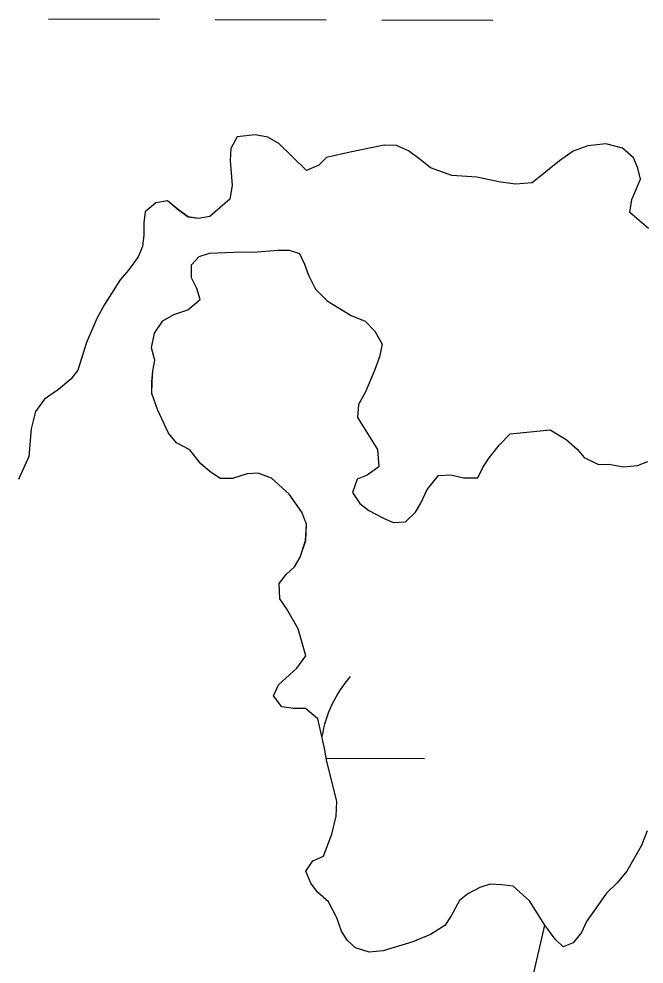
# Model space of a CAD drawing. Extents: x 3161665 to 3199565, y 885729 to 911164.
# Drawn here: x 3171767 to 3171947, y 906951.1 to 907223.2 of the extents above; entities that cross this region are included whole.
import ezdxf

# ---------------------------------------------------------------- set-up
doc = ezdxf.new("R2010")
doc.units = 0
for name, color, linetype in [('V-BORW-LINE', 7, 'Continuous'), ('V-SITE-VEGE', 7, 'Continuous'), ('V-TOPO-SHOR', 7, 'Continuous'), ('V-WETL-SWMP', 7, 'Continuous')]:
    doc.layers.add(name, color=color, linetype=linetype)

msp = doc.modelspace()

# ---------------------------------------------------------------- linework, layer by layer
at = {"layer": 'V-BORW-LINE'}
msp.add_spline([(3171327.9, 907006.88), (3171623.14, 906905.83), (3171717.62, 906853.29), (3171946, 906639.3), (3172410.75, 906162.46), (3172528.06, 906025.09), (3172553.45, 905979.41), (3172549.45, 905941.44), (3172540.22, 905931.04), (3172491.08, 905897.57), (3172432.77, 905918.55), (3172297.77, 906067.77), (3171751.6, 906617.91), (3171664.91, 906703.1), (3171534.3, 906809.91), (3171389.06, 906871.16), (3171294.49, 906899.37), (3171199.13, 906949.48), (3171152.72, 907010.85), (3171149.77, 907052.08), (3171164.02, 907081.31), (3171205.18, 907088.02), (3171297.41, 907016.42), (3171327.9, 907006.88)], degree=3, dxfattribs=at)
at = {"layer": 'V-SITE-VEGE'}
for p, q in [((3171829.88, 907189.25), (3171828.06, 907185.87)), ((3171835.07, 907189.82), (3171829.88, 907189.25)), ((3171838.66, 907189.21), (3171835.07, 907189.82)), ((3171841.84, 907187.39), (3171838.66, 907189.21)), ((3171828.06, 907185.87), (3171827.84, 907182.48)), ((3171849.78, 907179.56), (3171841.84, 907187.39)), ((3171872.17, 907186.82), (3171862.38, 907184.88)), ((3171875.76, 907186.8), (3171872.17, 907186.82)), ((3171879.15, 907185.19), (3171875.76, 907186.8)), ((3171930.84, 907186.7), (3171926.65, 907185.12)), ((3171936.04, 907187.27), (3171930.84, 907186.7)), ((3171940.82, 907186.04), (3171936.04, 907187.27)), ((3171944, 907183.23), (3171940.82, 907186.04)), ((3171855.59, 907183.32), (3171853.38, 907181.14)), ((3171862.38, 907184.88), (3171855.59, 907183.32)), ((3171882.53, 907182.78), (3171879.15, 907185.19)), ((3171885.51, 907180.36), (3171882.53, 907182.78)), ((3171926.65, 907185.12), (3171922.64, 907182.35)), ((3171945.18, 907180.23), (3171944, 907183.23)), ((3171827.84, 907182.48), (3171828.4, 907175.29)), ((3171853.38, 907181.14), (3171849.78, 907179.56)), ((3171891.68, 907178.13), (3171885.51, 907180.36)), ((3171922.64, 907182.35), (3171914.82, 907176.01)), ((3171945.96, 907177.03), (3171945.18, 907180.23)), ((3171898.86, 907177.69), (3171891.68, 907178.13)), ((3171905.24, 907176.26), (3171898.86, 907177.69)), ((3171828.4, 907175.29), (3171827.78, 907171.31)), ((3171910.03, 907175.64), (3171905.24, 907176.26)), ((3171914.82, 907176.01), (3171910.03, 907175.64)), ((3171943.53, 907171.26), (3171945.96, 907177.03)), ((3171806.42, 907170.23), (3171803.41, 907167.65)), ((3171809.81, 907170.81), (3171806.42, 907170.23)), ((3171812.99, 907168.2), (3171809.81, 907170.81)), ((3171827.78, 907171.31), (3171821.96, 907166.35)), ((3171942.91, 907167.47), (3171943.53, 907171.26)), ((3171803.41, 907167.65), (3171803, 907164.46)), ((3171815.78, 907166.19), (3171812.99, 907168.2)), ((3171821.96, 907166.35), (3171818.77, 907165.77)), ((3171948.27, 907162.85), (3171942.91, 907167.47)), ((3171803, 907164.46), (3171802.98, 907161.07)), ((3171818.77, 907165.77), (3171815.78, 907166.19)), ((3171802.98, 907161.07), (3171802.56, 907157.67)), ((3171802.56, 907157.67), (3171801.35, 907154.69)), ((3171818.91, 907154.79), (3171821.91, 907155.77)), ((3171821.91, 907155.77), (3171831.09, 907156.12)), ((3171831.09, 907156.12), (3171834.48, 907156.1)), ((3171834.48, 907156.1), (3171841.67, 907156.66)), ((3171841.67, 907156.66), (3171844.86, 907156.64)), ((3171844.86, 907156.64), (3171847.85, 907155.63)), ((3171847.85, 907155.63), (3171849.23, 907152.63)), ((3171801.35, 907154.69), (3171798.53, 907150.91)), ((3171816.7, 907152.41), (3171818.91, 907154.79)), ((3171798.53, 907150.91), (3171796.12, 907148.13)), ((3171816.68, 907148.62), (3171816.7, 907152.41)), ((3171849.23, 907152.63), (3171850.41, 907149.43)), ((3171796.12, 907148.13), (3171791.69, 907140.97)), ((3171818.26, 907145.61), (3171816.68, 907148.62)), ((3171850.41, 907149.43), (3171852.38, 907145.42)), ((3171819.24, 907142.42), (3171818.26, 907145.61)), ((3171852.38, 907145.42), (3171855.76, 907142.01)), ((3171815.63, 907139.44), (3171819.24, 907142.42)), ((3171855.76, 907142.01), (3171862.72, 907137.78)), ((3171791.69, 907140.97), (3171789.47, 907136.99)), ((3171811.63, 907138.07), (3171815.63, 907139.44)), ((3171789.47, 907136.99), (3171786.44, 907130.02)), ((3171808.43, 907136.29), (3171811.63, 907138.07)), ((3171862.72, 907137.78), (3171866.7, 907136.16)), ((3171806.01, 907132.71), (3171808.43, 907136.29)), ((3171866.7, 907136.16), (3171869.48, 907133.35)), ((3171805.19, 907128.52), (3171806.01, 907132.71)), ((3171869.48, 907133.35), (3171871.65, 907129.55)), ((3171786.44, 907130.02), (3171784, 907122.06)), ((3171806.17, 907124.93), (3171805.19, 907128.52)), ((3171871.65, 907129.55), (3171870.84, 907125.96)), ((3171870.84, 907125.96), (3171869.41, 907121.98)), ((3171805.55, 907121.94), (3171806.17, 907124.93)), ((3171784, 907122.06), (3171781.99, 907119.47)), ((3171805.33, 907118.74), (3171805.55, 907121.94)), ((3171869.41, 907121.98), (3171866.79, 907115.81)), ((3171781.99, 907119.47), (3171778.38, 907116.5)), ((3171805.32, 907115.35), (3171805.33, 907118.74)), ((3171778.38, 907116.5), (3171774.38, 907113.73)), ((3171806.89, 907110.75), (3171805.32, 907115.35)), ((3171866.79, 907115.81), (3171864.77, 907112.23)), ((3171774.38, 907113.73), (3171771.76, 907110.15)), ((3171864.77, 907112.23), (3171864.55, 907108.43)), ((3171771.76, 907110.15), (3171770.54, 907105.17)), ((3171810.04, 907103.95), (3171806.89, 907110.75)), ((3171864.55, 907108.43), (3171870.29, 907099.22)), ((3171770.54, 907105.17), (3171769.89, 907097.19)), ((3171812.42, 907101.14), (3171810.04, 907103.95)), ((3171905.42, 907100.62), (3171908.43, 907103.8)), ((3171908.43, 907103.8), (3171920.01, 907104.93)), ((3171920.01, 907104.93), (3171924.58, 907102.11)), ((3171816.2, 907099.12), (3171812.42, 907101.14)), ((3171924.58, 907102.11), (3171927.76, 907099.3)), ((3171819.37, 907095.12), (3171816.2, 907099.12)), ((3171870.29, 907099.22), (3171870.66, 907094.23)), ((3171902.4, 907096.85), (3171905.42, 907100.62)), ((3171927.76, 907099.3), (3171929.75, 907096.9)), ((3171769.89, 907097.19), (3171766.86, 907090.62)), ((3171900.59, 907094.07), (3171902.4, 907096.85)), ((3171929.75, 907096.9), (3171933.92, 907094.88)), ((3171945.1, 907094.62), (3171948.1, 907095.8)), ((3171821.95, 907092.91), (3171819.37, 907095.12)), ((3171824.94, 907090.89), (3171821.95, 907092.91)), ((3171870.66, 907094.23), (3171867.25, 907091.86)), ((3171899.18, 907091.08), (3171900.59, 907094.07)), ((3171933.92, 907094.88), (3171936.92, 907095.06)), ((3171936.92, 907095.06), (3171941.11, 907094.24)), ((3171941.11, 907094.24), (3171945.1, 907094.62)), ((3171828.53, 907090.88), (3171824.94, 907090.89)), ((3171832.73, 907092.25), (3171828.53, 907090.88)), ((3171835.92, 907092.43), (3171832.73, 907092.25)), ((3171839.71, 907091.01), (3171835.92, 907092.43)), ((3171844.87, 907086.39), (3171839.71, 907091.01)), ((3171864.45, 907090.67), (3171863.03, 907086.89)), ((3171867.25, 907091.86), (3171864.45, 907090.67)), ((3171884.59, 907087.77), (3171887.81, 907091.74)), ((3171887.81, 907091.74), (3171891.4, 907091.92)), ((3171891.4, 907091.92), (3171894.99, 907091.1)), ((3171894.99, 907091.1), (3171899.18, 907091.08)), ((3171882.77, 907083.79), (3171884.59, 907087.77)), ((3171848.43, 907081.18), (3171844.87, 907086.39)), ((3171863.03, 907086.89), (3171865.21, 907083.68)), ((3171865.21, 907083.68), (3171867.79, 907081.68)), ((3171881.16, 907081.2), (3171882.77, 907083.79)), ((3171849.81, 907077.78), (3171848.43, 907081.18)), ((3171867.79, 907081.68), (3171871.97, 907079.46)), ((3171871.97, 907079.46), (3171874.76, 907078.24)), ((3171878.35, 907078.42), (3171881.16, 907081.2)), ((3171849.58, 907072.99), (3171849.81, 907077.78)), ((3171874.76, 907078.24), (3171878.35, 907078.42)), ((3171847.96, 907068.21), (3171849.58, 907072.99)), ((3171846.35, 907065.43), (3171847.96, 907068.21)), ((3171841.93, 907060.67), (3171843.94, 907063.25)), ((3171843.94, 907063.25), (3171846.35, 907065.43)), ((3171842.11, 907056.27), (3171841.93, 907060.67)), ((3171844.09, 907053.47), (3171842.11, 907056.27)), ((3171847.45, 907047.66), (3171844.09, 907053.47)), ((3171849.6, 907039.86), (3171847.45, 907047.66)), ((3171846.99, 907036.29), (3171849.6, 907039.86)), ((3171841.77, 907031.53), (3171846.99, 907036.29)), ((3171840.35, 907028.34), (3171841.77, 907031.53)), ((3171842.73, 907025.14), (3171840.35, 907028.34)), ((3171846.12, 907024.72), (3171842.73, 907025.14)), ((3171849.52, 907024.7), (3171846.12, 907024.72)), ((3171853.09, 907021.69), (3171849.52, 907024.7)), ((3171855.04, 907013.29), (3171853.09, 907021.69)), ((3171855.62, 907009.9), (3171855.04, 907013.29)), ((3171858.55, 906997.91), (3171855.62, 907009.9)), ((3171858.32, 906993.72), (3171858.55, 906997.91)), ((3171857.1, 906988.53), (3171858.32, 906993.72)), ((3171854.67, 906982.16), (3171857.1, 906988.53)), ((3171851.67, 906980.78), (3171854.67, 906982.16)), ((3171849.65, 906977.8), (3171851.67, 906980.78)), ((3171851.03, 906974.4), (3171849.65, 906977.8)), ((3171853.02, 906971.79), (3171851.03, 906974.4)), ((3171899.72, 906973.13), (3171896.32, 906971.35)), ((3171902.72, 906974.11), (3171899.72, 906973.13)), ((3171906.11, 906973.89), (3171902.72, 906974.11)), ((3171909.3, 906973.48), (3171906.11, 906973.89)), ((3171914.07, 906969.26), (3171909.3, 906973.48)), ((3171856.19, 906968.98), (3171853.02, 906971.79)), ((3171896.32, 906971.35), (3171893.91, 906969.37)), ((3171858.56, 906964.38), (3171856.19, 906968.98)), ((3171893.91, 906969.37), (3171891.49, 906964.99)), ((3171918.42, 906962.25), (3171914.07, 906969.26)), ((3171891.49, 906964.99), (3171889.68, 906962.21)), ((3171859.93, 906960.58), (3171858.56, 906964.38)), ((3171911.2, 906931.13), (3171918.42, 906962.25)), ((3171861.52, 906957.98), (3171859.93, 906960.58)), ((3171885.48, 906959.64), (3171880.47, 906957.47)), ((3171889.68, 906962.21), (3171885.48, 906959.64)), ((3171863.9, 906955.77), (3171861.52, 906957.98)), ((3171880.47, 906957.47), (3171871.88, 906954.92)), ((3171867.88, 906954.55), (3171863.9, 906955.77)), ((3171871.88, 906954.92), (3171867.88, 906954.55))]:
    msp.add_line(p, q, dxfattribs=at)
at = {"layer": 'V-TOPO-SHOR'}
for points in [[(3171910.03, 907175.64), (3171905.24, 907176.26), (3171898.86, 907177.69), (3171891.68, 907178.13), (3171885.51, 907180.36), (3171882.53, 907182.78), (3171879.15, 907185.19), (3171875.76, 907186.8), (3171872.17, 907186.82), (3171862.38, 907184.88), (3171855.59, 907183.32), (3171853.38, 907181.14), (3171849.78, 907179.56), (3171841.84, 907187.39), (3171838.66, 907189.21), (3171835.07, 907189.82), (3171829.88, 907189.25), (3171828.06, 907185.87), (3171827.84, 907182.48), (3171828.4, 907175.29), (3171827.78, 907171.31), (3171821.96, 907166.35), (3171818.77, 907165.77), (3171815.78, 907166.18), (3171812.99, 907168.2), (3171809.81, 907170.81), (3171806.42, 907170.23), (3171803.41, 907167.65), (3171803, 907164.46), (3171802.98, 907161.07), (3171802.56, 907157.67), (3171801.35, 907154.69), (3171798.53, 907150.91), (3171796.12, 907148.13), (3171791.69, 907140.97), (3171789.47, 907136.99), (3171786.44, 907130.02), (3171784, 907122.06), (3171781.99, 907119.47), (3171778.38, 907116.5), (3171774.38, 907113.73), (3171771.76, 907110.15), (3171770.54, 907105.17), (3171769.89, 907097.19), (3171766.86, 907090.62)], [(3171948.27, 907162.85), (3171942.91, 907167.47), (3171943.53, 907171.26), (3171945.96, 907177.03), (3171945.18, 907180.23), (3171944, 907183.23), (3171940.82, 907186.04), (3171936.04, 907187.27), (3171930.84, 907186.7), (3171926.65, 907185.12), (3171922.64, 907182.35), (3171914.82, 907176.01), (3171910.03, 907175.64)], [(3171847.96, 907068.21), (3171849.59, 907073), (3171849.81, 907077.78), (3171848.43, 907081.18), (3171844.87, 907086.39), (3171839.71, 907091.01), (3171835.92, 907092.43), (3171832.73, 907092.25), (3171828.53, 907090.88), (3171824.94, 907090.89), (3171821.95, 907092.91), (3171819.37, 907095.12), (3171816.2, 907099.12), (3171812.42, 907101.14), (3171810.04, 907103.95), (3171806.89, 907110.75), (3171805.32, 907115.35), (3171805.33, 907118.74), (3171805.55, 907121.94), (3171806.17, 907124.93), (3171805.19, 907128.52), (3171806.01, 907132.71), (3171808.43, 907136.29), (3171811.63, 907138.07), (3171815.63, 907139.44), (3171819.24, 907142.42), (3171818.26, 907145.61), (3171816.68, 907148.62), (3171816.7, 907152.41), (3171818.91, 907154.79), (3171821.91, 907155.77), (3171831.09, 907156.12), (3171834.48, 907156.1), (3171841.67, 907156.66), (3171844.86, 907156.64), (3171847.85, 907155.63), (3171849.23, 907152.63), (3171850.41, 907149.43), (3171852.38, 907145.42), (3171855.76, 907142.01), (3171862.72, 907137.78), (3171866.7, 907136.16), (3171869.48, 907133.35), (3171871.65, 907129.55), (3171870.84, 907125.96), (3171869.42, 907121.98), (3171866.79, 907115.81), (3171864.77, 907112.23), (3171864.55, 907108.43), (3171870.29, 907099.22), (3171870.66, 907094.23), (3171867.25, 907091.86), (3171864.45, 907090.67), (3171863.03, 907086.89), (3171865.21, 907083.68), (3171867.79, 907081.68), (3171871.97, 907079.46), (3171874.76, 907078.24), (3171878.35, 907078.42), (3171881.16, 907081.2), (3171882.77, 907083.79), (3171884.59, 907087.77), (3171887.81, 907091.74), (3171891.4, 907091.92), (3171894.99, 907091.1), (3171899.18, 907091.08), (3171900.59, 907094.07), (3171902.4, 907096.85), (3171905.42, 907100.62), (3171908.43, 907103.8), (3171920.01, 907104.93), (3171924.58, 907102.11), (3171927.76, 907099.3), (3171929.75, 907096.9), (3171933.92, 907094.88), (3171936.92, 907095.06), (3171941.11, 907094.24), (3171945.1, 907094.61), (3171948.1, 907095.8)], [(3171947.91, 906989.43), (3171946.29, 906985.24), (3171942.06, 906977.89), (3171939.24, 906974.51), (3171936.23, 906971.53), (3171930.4, 906963.38), (3171928.99, 906960.2), (3171926.57, 906957.21), (3171923.77, 906956.03), (3171921.39, 906958.24), (3171918.42, 906962.25), (3171914.07, 906969.26), (3171909.3, 906973.48), (3171906.11, 906973.89), (3171902.72, 906974.11), (3171899.72, 906973.13), (3171896.32, 906971.35), (3171893.91, 906969.37), (3171891.49, 906964.99), (3171889.68, 906962.21), (3171885.48, 906959.64), (3171880.47, 906957.47), (3171871.88, 906954.92), (3171867.88, 906954.55), (3171863.9, 906955.77), (3171861.52, 906957.98), (3171859.93, 906960.58), (3171858.56, 906964.38), (3171856.19, 906968.98), (3171853.01, 906971.79), (3171851.03, 906974.4), (3171849.65, 906977.8), (3171851.67, 906980.78), (3171854.67, 906982.16), (3171857.1, 906988.53), (3171858.32, 906993.72), (3171858.55, 906997.91), (3171855.62, 907009.9), (3171855.04, 907013.29), (3171853.09, 907021.69), (3171849.52, 907024.7), (3171846.12, 907024.72), (3171842.73, 907025.14), (3171840.35, 907028.34), (3171841.77, 907031.53), (3171846.99, 907036.29), (3171849.6, 907039.87), (3171847.45, 907047.66), (3171844.09, 907053.47), (3171842.11, 907056.27), (3171841.93, 907060.67), (3171843.94, 907063.25), (3171846.35, 907065.43), (3171847.96, 907068.21)]]:
    msp.add_lwpolyline(points, dxfattribs=at)
at = {"layer": 'V-WETL-SWMP'}
for p, q in [((3171775.52, 907223.22), (3171807.52, 907223.13)), ((3171823.52, 907223.08), (3171855.52, 907222.99)), ((3171871.52, 907222.95), (3171903.52, 907222.86)), ((3171855.54, 907010.39), (3171883.78, 907010.31))]:
    msp.add_line(p, q, dxfattribs=at)
for points in [[(3171948.27, 907162.85), (3171942.91, 907167.47), (3171943.53, 907171.26), (3171945.96, 907177.03), (3171945.18, 907180.23), (3171944, 907183.23), (3171940.82, 907186.04), (3171936.04, 907187.27), (3171930.85, 907186.7), (3171926.65, 907185.12), (3171922.64, 907182.35), (3171914.82, 907176.01), (3171910.03, 907175.64), (3171905.24, 907176.26), (3171898.86, 907177.69), (3171891.68, 907178.13), (3171885.51, 907180.36), (3171882.53, 907182.78), (3171879.15, 907185.19), (3171875.76, 907186.8), (3171872.17, 907186.82), (3171862.38, 907184.88), (3171855.59, 907183.32), (3171853.38, 907181.14), (3171849.78, 907179.56), (3171841.84, 907187.39), (3171838.66, 907189.21), (3171835.07, 907189.82), (3171829.88, 907189.26), (3171828.06, 907185.87), (3171827.84, 907182.48), (3171828.4, 907175.29)], [(3171828.4, 907175.29), (3171827.78, 907171.31), (3171821.97, 907166.35), (3171818.77, 907165.77), (3171815.78, 907166.18), (3171813, 907168.19), (3171809.82, 907170.81), (3171806.42, 907170.23), (3171803.41, 907167.65), (3171803, 907164.46), (3171802.98, 907161.07), (3171802.56, 907157.68), (3171801.35, 907154.69), (3171798.53, 907150.91), (3171796.12, 907148.13), (3171791.69, 907140.97), (3171789.47, 907136.99), (3171786.44, 907130.03), (3171784, 907122.06), (3171781.99, 907119.47), (3171778.38, 907116.5), (3171774.37, 907113.73), (3171771.76, 907110.15), (3171770.54, 907105.17), (3171769.89, 907097.19), (3171766.86, 907090.62)], [(3171806.17, 907124.93), (3171805.19, 907128.52), (3171806.01, 907132.71), (3171808.43, 907136.29), (3171811.63, 907138.07), (3171815.63, 907139.44), (3171819.24, 907142.42), (3171818.26, 907145.61), (3171816.68, 907148.62), (3171816.7, 907152.41), (3171818.91, 907154.79), (3171821.91, 907155.77), (3171831.09, 907156.12), (3171834.48, 907156.1), (3171841.67, 907156.66), (3171844.86, 907156.64), (3171847.85, 907155.63), (3171849.23, 907152.63), (3171850.41, 907149.43), (3171852.38, 907145.42), (3171855.76, 907142.01), (3171862.72, 907137.78), (3171866.7, 907136.16), (3171869.48, 907133.35), (3171871.65, 907129.55), (3171870.84, 907125.96), (3171869.42, 907121.98), (3171866.79, 907115.81), (3171864.77, 907112.23), (3171864.55, 907108.44), (3171870.29, 907099.22), (3171870.66, 907094.23), (3171867.25, 907091.86), (3171864.45, 907090.67), (3171863.03, 907086.89), (3171865.21, 907083.69), (3171867.79, 907081.68), (3171871.97, 907079.46), (3171874.76, 907078.24), (3171878.35, 907078.42), (3171881.16, 907081.2), (3171882.77, 907083.79), (3171884.59, 907087.77), (3171887.81, 907091.74), (3171891.4, 907091.92), (3171894.99, 907091.1), (3171899.18, 907091.08), (3171900.59, 907094.07), (3171902.4, 907096.85), (3171905.42, 907100.62), (3171908.43, 907103.8), (3171920.01, 907104.93), (3171924.59, 907102.11), (3171927.76, 907099.3), (3171929.75, 907096.9), (3171933.93, 907094.88), (3171936.92, 907095.06), (3171941.11, 907094.24), (3171945.1, 907094.62), (3171948.1, 907095.8)], [(3171947.91, 906989.43), (3171946.29, 906985.24), (3171942.06, 906977.88), (3171939.24, 906974.51), (3171936.23, 906971.53), (3171930.4, 906963.38), (3171928.98, 906960.2), (3171926.57, 906957.22), (3171923.77, 906956.03), (3171921.39, 906958.24), (3171918.42, 906962.25), (3171914.07, 906969.26), (3171909.3, 906973.48), (3171906.11, 906973.89), (3171902.72, 906974.11), (3171899.72, 906973.13), (3171896.32, 906971.35), (3171893.91, 906969.37), (3171891.49, 906964.99), (3171889.68, 906962.21), (3171885.48, 906959.64), (3171880.47, 906957.47), (3171871.88, 906954.93), (3171867.88, 906954.55), (3171863.9, 906955.77), (3171861.52, 906957.98), (3171859.94, 906960.58), (3171858.56, 906964.38), (3171856.19, 906968.98), (3171853.01, 906971.79), (3171851.03, 906974.4), (3171849.65, 906977.8), (3171851.67, 906980.78), (3171854.67, 906982.16), (3171857.1, 906988.54), (3171858.32, 906993.72), (3171858.55, 906997.91), (3171855.62, 907009.9), (3171855.04, 907013.29), (3171853.09, 907021.69), (3171849.52, 907024.7), (3171846.12, 907024.72), (3171842.73, 907025.14), (3171840.36, 907028.34), (3171841.77, 907031.53), (3171846.99, 907036.29), (3171849.6, 907039.87), (3171847.45, 907047.66), (3171844.09, 907053.47), (3171842.11, 907056.27), (3171841.93, 907060.66), (3171843.94, 907063.25), (3171846.35, 907065.43), (3171847.96, 907068.21), (3171849.59, 907073), (3171849.81, 907077.78), (3171848.43, 907081.18), (3171844.87, 907086.39), (3171839.71, 907091.01), (3171835.92, 907092.43), (3171832.73, 907092.25), (3171828.53, 907090.87), (3171824.94, 907090.89), (3171821.96, 907092.91), (3171819.37, 907095.12), (3171816.2, 907099.13), (3171812.42, 907101.14), (3171810.04, 907103.95), (3171806.89, 907110.75), (3171805.32, 907115.35), (3171805.34, 907118.74), (3171805.55, 907121.94), (3171806.17, 907124.93)]]:
    msp.add_lwpolyline(points, dxfattribs=at)
msp.add_arc((3171889.02, 907010.77), 35.25, 139.0698, 170.428, dxfattribs=at)

doc.saveas('drawing.dxf')
